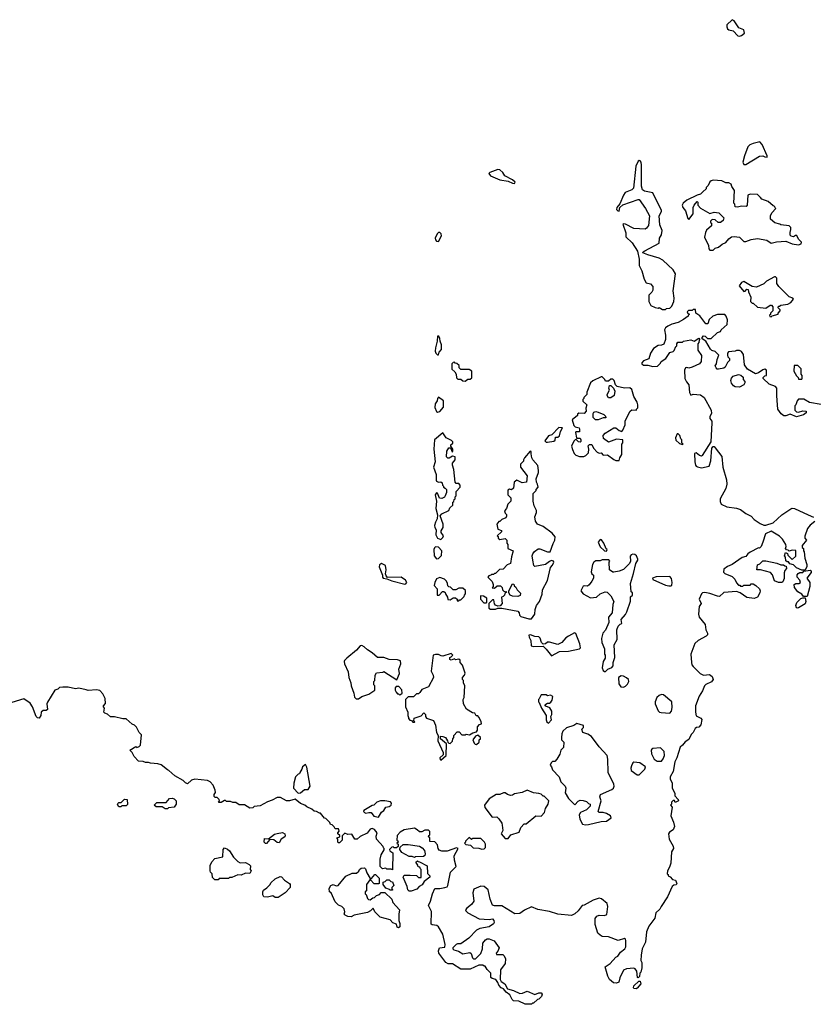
# Model space of a CAD drawing. Extents: x 2219101 to 2444320, y 201258 to 358766.
# Tile 323 of 349: x 2391076 to 2398594, y 293190 to 302512. Entities that reach past the tile are written whole.
import ezdxf

# ---------------------------------------------------------------- set-up
doc = ezdxf.new("R2010")
doc.units = 0

msp = doc.modelspace()

# ---------------------------------------------------------------- linework, layer by layer
at = {"layer": '0CON10XD'}
for points in [[(2397895, 302357.5), (2397915, 302364.4), (2397942, 302385), (2397936, 302415), (2397890, 302435), (2397845, 302502.5), (2397825, 302512.5), (2397774.2, 302465), (2397774.2, 302445), (2397782.5, 302425), (2397795, 302416), (2397835.8, 302405.8), (2397879.7, 302359.7), (2397895, 302357.5)], [(2397935, 301140), (2397955, 301142.5), (2398085, 301220), (2398115, 301222.5), (2398135, 301212.5), (2398158.3, 301211.7), (2398157.5, 301225), (2398110.3, 301330.3), (2398087.5, 301355), (2398025, 301338.8), (2397993.9, 301326.1), (2397975, 301310), (2397942.5, 301225), (2397927.5, 301165), (2397935, 301140)], [(2397195, 299770), (2397203, 299777), (2397235, 299780), (2397255, 299800), (2397272.5, 299845), (2397276.7, 299875), (2397266, 299946), (2397288.8, 300105), (2397266.2, 300145), (2397170, 300235), (2397134.3, 300254.3), (2397025, 300285.8), (2396980, 300305), (2396982.5, 300315), (2396997.5, 300325), (2397134.2, 300395.8), (2397136.9, 300445), (2397154.6, 300475.4), (2397160.9, 300515), (2397139.4, 300569.4), (2397134.6, 300655), (2397156.9, 300695), (2397157.4, 300707.4), (2397075, 300872.5), (2396995, 300890), (2396975, 300900), (2396968, 300935), (2396968, 301135), (2396963.9, 301163.9), (2396952.5, 301175), (2396945, 301178), (2396935, 301172.5), (2396913.3, 301125), (2396891.7, 300918.3), (2396875, 300900), (2396813.3, 300876.7), (2396795, 300850), (2396761.2, 300768.8), (2396732.5, 300735), (2396730, 300715), (2396741.7, 300701.7), (2396755, 300700), (2396760, 300735), (2396789.3, 300760.7), (2396935, 300810), (2396945, 300808.8), (2397004.3, 300725), (2397043.3, 300655), (2397033.5, 300565), (2397015, 300537.5), (2397001.3, 300528.7), (2396894.4, 300534.4), (2396815, 300577.5), (2396795, 300580), (2396790, 300575), (2396817.5, 300495), (2396817.5, 300455), (2396878.8, 300398.8), (2396929.6, 300319.5), (2396945.8, 300245.8), (2396943.8, 300185), (2396970, 300135), (2396991.2, 300055), (2397012.3, 300022.3), (2397050.7, 300010.7), (2397073.3, 299985), (2397075, 299952.5), (2397065, 299933.3), (2397037.5, 299905), (2397037.5, 299845), (2397055, 299807.5), (2397095, 299786.7), (2397125, 299782.5), (2397135, 299787.5), (2397165, 299770), (2397195, 299770)], [(2395765, 300962.5), (2395770, 300975), (2395745.7, 300995.7), (2395672.5, 301035), (2395652.5, 301065), (2395625, 301090), (2395605, 301093.3), (2395530, 301065), (2395520, 301055), (2395537.5, 301035), (2395625, 300996), (2395702.3, 300982.3), (2395745, 300963.3), (2395765, 300962.5)], [(2397645, 300330), (2397665, 300350), (2397695, 300360), (2397731.7, 300388.3), (2397765, 300402.5), (2397793.6, 300436.4), (2397820, 300455), (2397845, 300460), (2397895, 300452.5), (2397935, 300412.5), (2397955, 300411.2), (2398005, 300432), (2398065, 300441.2), (2398153.9, 300423.9), (2398195, 300397.5), (2398245, 300408.8), (2398333.6, 300416.4), (2398395, 300391.2), (2398455, 300381.2), (2398479.3, 300390.7), (2398482.5, 300405), (2398452.5, 300435), (2398438.3, 300468.3), (2398425, 300470), (2398405, 300457.5), (2398385, 300463.3), (2398373.9, 300473.9), (2398373.6, 300496.4), (2398382.5, 300525), (2398380, 300545), (2398365, 300560), (2398285, 300570), (2398277, 300577), (2398228.3, 300588.3), (2398190, 300625), (2398190, 300655), (2398200, 300685), (2398240, 300725), (2398231.7, 300731.7), (2398230, 300745), (2398215, 300750), (2398165, 300792.5), (2398105, 300812.5), (2398095, 300830), (2398065, 300857.5), (2397995, 300860), (2397975, 300850), (2397967.5, 300755), (2397957, 300743), (2397915, 300746.7), (2397875, 300737.5), (2397855, 300740), (2397850, 300765), (2397840, 300775), (2397847.5, 300895), (2397823, 300933), (2397816.4, 300956.4), (2397795, 300967.5), (2397765, 300967.5), (2397726.4, 300986.4), (2397645, 300992.5), (2397625, 300987.5), (2397613.6, 300976.4), (2397598.3, 300941.7), (2397580, 300925), (2397578.3, 300911.7), (2397548.3, 300881.7), (2397525, 300860), (2397495, 300850), (2397396.4, 300803.6), (2397362.5, 300775), (2397353, 300757), (2397356.7, 300735), (2397384.2, 300704.2), (2397405, 300630), (2397415, 300620), (2397457.5, 300675), (2397456.7, 300735), (2397465, 300757.5), (2397495, 300790), (2397500, 300785), (2397500, 300755), (2397525, 300727.5), (2397615, 300677.5), (2397655, 300690), (2397700, 300685), (2397747.5, 300635), (2397739.3, 300610.7), (2397715, 300592.5), (2397693, 300593), (2397665, 300617.5), (2397635, 300620), (2397620, 300605), (2397621.7, 300591.7), (2397630, 300585), (2397628.3, 300561.7), (2397581.7, 300518.3), (2397573, 300497), (2397563.6, 300453.6), (2397602.5, 300375), (2397603, 300343), (2397615, 300330), (2397645, 300330)], [(2395045, 300412.5), (2395072.5, 300465), (2395070, 300485), (2395055, 300497.5), (2395045, 300497.5), (2395032.5, 300485), (2395011.2, 300445), (2395015, 300427.5), (2395025, 300416.7), (2395045, 300412.5)], [(2398195, 299700), (2398205, 299710), (2398260, 299725), (2398260, 299735), (2398280, 299755), (2398280, 299765), (2398260, 299785), (2398265, 299800), (2398275, 299800), (2398285, 299810), (2398351.7, 299818.3), (2398380, 299835), (2398407.5, 299865), (2398400, 299875), (2398365, 299887.5), (2398267.5, 299985), (2398250, 300015), (2398250, 300065), (2398237, 300077), (2398225, 300076.7), (2398152, 300038), (2398125, 300010), (2398055, 299980), (2398015, 299986.7), (2397935, 300032.5), (2397912.5, 300025), (2397893, 299993), (2397935, 299940), (2397948.3, 299941.7), (2397965, 299960), (2397978.3, 299958.3), (2397980, 299935), (2398002.5, 299885), (2398000, 299845), (2398015, 299830), (2398025, 299830), (2398065, 299790), (2398145, 299780), (2398185, 299810), (2398198.3, 299808.3), (2398210, 299795), (2398210, 299755), (2398190, 299735), (2398188.3, 299721.7), (2398180, 299715), (2398181.7, 299701.7), (2398195, 299700)], [(2398669.3, 298869.3), (2398558.3, 298888.3), (2398505, 298920), (2398455, 298920), (2398440, 298905), (2398430, 298865), (2398420, 298855), (2398420, 298815), (2398435, 298800), (2398455, 298797.5), (2398495, 298810), (2398525, 298807.5), (2398525, 298790), (2398499.6, 298770.5), (2398435, 298752.5), (2398375, 298777.5), (2398335, 298762.5), (2398315, 298762.5), (2398290.4, 298780.5), (2398256.7, 298825), (2398253, 298907), (2398247.5, 298955), (2398250, 299025), (2398235, 299040), (2398175, 299062.5), (2398120, 299115), (2398120, 299125), (2398135, 299140), (2398150, 299145), (2398150, 299195), (2398135, 299202.5), (2398115, 299197.5), (2398075, 299167.5), (2398045, 299160), (2397970, 299205), (2397942.5, 299245), (2397931.7, 299341.7), (2397915, 299370), (2397895, 299380), (2397865, 299380), (2397855, 299372.5), (2397791.7, 299368.3), (2397780, 299355), (2397780, 299335), (2397785, 299320), (2397800, 299305), (2397800, 299285), (2397781.7, 299268.3), (2397758, 299222), (2397745, 299213.3), (2397695, 299203.3), (2397683.9, 299203.9), (2397672.5, 299215), (2397663.3, 299235), (2397677.5, 299255), (2397683.6, 299296.4), (2397700, 299335), (2397665, 299370), (2397631.7, 299381.7), (2397621.7, 299391.7), (2397575, 299470), (2397541.7, 299491.7), (2397540, 299505), (2397555, 299520), (2397570, 299515), (2397593, 299493), (2397627, 299493), (2397685, 299550), (2397715, 299560), (2397720, 299575), (2397777.5, 299625), (2397781.7, 299671.7), (2397770, 299705), (2397755, 299720), (2397685, 299720), (2397643, 299707), (2397607.5, 299675), (2397596.4, 299633.6), (2397575, 299632.5), (2397519.3, 299709.3), (2397480, 299735), (2397478.3, 299768.3), (2397455, 299770), (2397445, 299760), (2397411.7, 299758.3), (2397400, 299745), (2397405, 299730), (2397420, 299725), (2397411.7, 299718.3), (2397410, 299705), (2397365, 299672.5), (2397315, 299646.7), (2397255, 299630), (2397215, 299610), (2397194.1, 299595.9), (2397183.3, 299575), (2397192.5, 299525), (2397192.5, 299485), (2397178.3, 299441.7), (2397155, 299430), (2397123, 299427), (2397080.7, 299399.3), (2397052.5, 299355), (2397035, 299300), (2396985, 299282.5), (2396970, 299265), (2396970, 299255), (2396985, 299242.5), (2397025, 299242.5), (2397075, 299230), (2397117, 299233), (2397145, 299260), (2397153.6, 299276.4), (2397197.5, 299305), (2397235, 299360), (2397265, 299370), (2397275, 299380), (2397291.7, 299418.3), (2397300, 299425), (2397300, 299445), (2397311.7, 299458.3), (2397355, 299460), (2397365, 299470), (2397435, 299480), (2397465, 299470), (2397508.3, 299498.3), (2397520, 299485), (2397511.7, 299478.3), (2397510, 299455), (2397500, 299445), (2397500, 299385), (2397534.1, 299334.1), (2397532.5, 299275), (2397516.4, 299253.6), (2397445, 299222.5), (2397415, 299214), (2397395, 299220), (2397383.6, 299216.4), (2397373.3, 299195), (2397376.4, 299116.4), (2397392.7, 299082.7), (2397416.2, 299055), (2397421.9, 298981.9), (2397435, 298957.5), (2397455, 298966.7), (2397525, 298960), (2397560, 298935), (2397626.7, 298815), (2397630, 298785), (2397612.5, 298755), (2397612.5, 298745), (2397613.3, 298735), (2397631.7, 298711.7), (2397633.8, 298695), (2397623.3, 298515), (2397542.5, 298385), (2397535, 298380), (2397516.4, 298386.4), (2397485, 298412.5), (2397470, 298405), (2397473.3, 298325), (2397477.5, 298295), (2397484.1, 298284.1), (2397497.7, 298277.7), (2397535, 298268), (2397607.5, 298285), (2397622.5, 298335), (2397633.6, 298456.4), (2397645, 298470), (2397655, 298470), (2397665, 298460), (2397726.1, 298376.1), (2397738, 298275), (2397772, 298155), (2397774, 298115), (2397766.2, 298075), (2397713.3, 297975), (2397711.7, 297951.7), (2397722.5, 297925), (2397775, 297900), (2397866.4, 297886.4), (2397903.6, 297873.6), (2397955, 297837.5), (2398005, 297813.3), (2398035, 297780), (2398091.2, 297741.2), (2398125, 297727.5), (2398145, 297727.5), (2398215, 297750), (2398297.5, 297825), (2398381.7, 297881.7), (2398395, 297886.7), (2398415, 297883.3), (2398545.9, 297825.9), (2398595, 297801.2)], [(2395045, 299340), (2395050, 299365), (2395071.7, 299388.3), (2395072.5, 299435), (2395058.3, 299468.3), (2395057.5, 299495), (2395046.4, 299516.4), (2395035, 299517.5), (2395031.7, 299468.3), (2395013.9, 299406.1), (2395013.3, 299375), (2395017.5, 299355), (2395035, 299340), (2395045, 299340)], [(2395295, 299090), (2395321.7, 299108.3), (2395345, 299110), (2395358.3, 299121.7), (2395360, 299185), (2395335, 299200), (2395255, 299200), (2395240, 299215), (2395238.3, 299238.3), (2395218.3, 299258.3), (2395201.7, 299261.7), (2395195, 299270), (2395181.7, 299268.3), (2395170, 299255), (2395170, 299205), (2395198.3, 299178.3), (2395210, 299155), (2395213, 299123), (2395228.3, 299108.3), (2395255, 299107.5), (2395275, 299092.5), (2395295, 299090)], [(2398485, 299110), (2398490, 299115), (2398490, 299145), (2398480, 299155), (2398478.3, 299208.3), (2398447, 299237), (2398411.7, 299238.3), (2398410, 299185), (2398435, 299140), (2398450, 299125), (2398455, 299110), (2398485, 299110)], [(2396755, 298340), (2396760, 298365), (2396780, 298395), (2396780, 298495), (2396790, 298505), (2396790, 298535), (2396728.3, 298541.7), (2396655, 298512.5), (2396607, 298547), (2396603.3, 298575), (2396621.2, 298598.8), (2396705, 298647.5), (2396725, 298646.7), (2396755, 298622.5), (2396780, 298615), (2396790, 298625), (2396812.5, 298675), (2396812.5, 298715), (2396860, 298805), (2396875, 298817.5), (2396920, 298815), (2396920, 298825), (2396931.7, 298838.3), (2396932.5, 298865), (2396925, 298890), (2396894.1, 298944.1), (2396875, 299010), (2396855, 299027.5), (2396805, 299022.5), (2396735, 299040), (2396720, 299055), (2396707.5, 299095), (2396695, 299110), (2396675, 299110), (2396655, 299090), (2396625, 299090), (2396620, 299105), (2396595, 299130), (2396585, 299130), (2396506.4, 299093.6), (2396482.5, 299075), (2396450, 298985), (2396450, 298965), (2396420, 298935), (2396420, 298925), (2396410, 298915), (2396411.7, 298901.7), (2396450, 298865), (2396440, 298835), (2396442.5, 298805), (2396425, 298782.5), (2396371.7, 298788.3), (2396361.7, 298778.3), (2396360, 298765), (2396310, 298725), (2396325, 298670), (2396338.3, 298658.3), (2396375, 298647.5), (2396380, 298635), (2396378.3, 298611.7), (2396345, 298610), (2396340, 298605), (2396350, 298555), (2396355, 298550), (2396385, 298550), (2396392.5, 298535), (2396391.7, 298518.3), (2396385, 298512.5), (2396370, 298515), (2396345, 298540), (2396327, 298523), (2396302.5, 298475), (2396313, 298443), (2396330, 298405), (2396345, 298390), (2396378.3, 298378.3), (2396421.7, 298378.3), (2396440, 298385), (2396465, 298410), (2396467.5, 298445), (2396461.7, 298478.3), (2396475, 298490), (2396495, 298490), (2396512.5, 298455), (2396546.4, 298416.4), (2396565, 298407.5), (2396585, 298410), (2396605, 298390), (2396645, 298392.5), (2396705, 298347.5), (2396725, 298340), (2396755, 298340)], [(2397895, 299033.8), (2397855, 299036.2), (2397837.3, 299047.3), (2397820.3, 299070.3), (2397814, 299096), (2397820.4, 299119.5), (2397835, 299137.5), (2397885, 299152.5), (2397908.3, 299148.3), (2397928.3, 299128.3), (2397930, 299105), (2397947, 299087), (2397947, 299073), (2397936.1, 299053.9), (2397895, 299033.8)], [(2396675, 298932.5), (2396655, 298932.5), (2396640, 298955), (2396640, 298965), (2396662.5, 299005), (2396657.5, 299025), (2396665, 299050), (2396675, 299050), (2396700, 299025), (2396712.5, 298995), (2396707.5, 298955), (2396675, 298932.5)], [(2395035, 298796.7), (2395055, 298803.3), (2395090, 298845), (2395090, 298905), (2395045, 298940), (2395033.3, 298926.7), (2395030, 298905), (2395012.9, 298875), (2395010.3, 298840.3), (2395025, 298803.3), (2395035, 298796.7)], [(2396555, 298723.8), (2396530, 298725), (2396510, 298745), (2396507.5, 298785), (2396515, 298797.5), (2396535, 298802.5), (2396555, 298796.7), (2396610, 298775), (2396625, 298760), (2396628.3, 298741.7), (2396605, 298742.5), (2396555, 298723.8)], [(2395065, 297590), (2395085, 297610), (2395090, 297625), (2395068.3, 297658.3), (2395068.3, 297671.7), (2395087.5, 297705), (2395086.7, 297735), (2395060, 297815), (2395075, 297832.5), (2395140, 297865), (2395150.7, 297889.3), (2395180, 297915), (2395180, 297945), (2395188.3, 297951.7), (2395191.7, 297968.3), (2395200, 297975), (2395200, 297995), (2395210, 298005), (2395210, 298045), (2395250, 298085), (2395250, 298105), (2395235, 298120), (2395211.7, 298121.7), (2395200, 298135), (2395190, 298255), (2395177.5, 298295), (2395177.5, 298315), (2395200, 298345), (2395200, 298375), (2395175, 298380), (2395145, 298360), (2395131.7, 298361.7), (2395120, 298375), (2395123, 298427), (2395141.7, 298458.3), (2395158.3, 298458.3), (2395171.7, 298421.7), (2395180, 298425), (2395180, 298445), (2395160, 298475), (2395161.7, 298488.3), (2395178.3, 298501.7), (2395180, 298515), (2395168.3, 298528.3), (2395115, 298552.5), (2395085, 298600), (2395006, 298534), (2395000.8, 298445), (2395013.3, 298325), (2394996.2, 298275), (2395020.6, 298205), (2395021.7, 298151.7), (2395025, 298142.5), (2395045, 298132.5), (2395065, 298137.5), (2395078.3, 298128.3), (2395080, 298105), (2395090, 298095), (2395090, 298085), (2395108.3, 298078.3), (2395120, 298065), (2395120, 298035), (2395107, 298003), (2395099.3, 297990.7), (2395075, 297977.5), (2395053.6, 297983.6), (2395035, 298030), (2395025, 298032.5), (2395012.5, 298015), (2395023.9, 297953.9), (2395018, 297885), (2395033.3, 297825), (2395032.5, 297785), (2395016.4, 297753.6), (2395006.7, 297725), (2395010, 297705), (2395023, 297683), (2395017.5, 297635), (2395035, 297602.5), (2395065, 297590)], [(2396063, 298513), (2396075, 298513.3), (2396135, 298522.5), (2396148.3, 298531.7), (2396151.7, 298558.3), (2396175, 298560), (2396188.3, 298571.7), (2396200, 298615), (2396218.3, 298648.3), (2396185, 298650), (2396118.3, 298581.7), (2396085, 298572.5), (2396050, 298525), (2396063, 298513)], [(2397355, 298490), (2397360, 298495), (2397350, 298505), (2397350, 298535), (2397340, 298545), (2397330, 298575), (2397315, 298590), (2397305, 298590), (2397290, 298555), (2397291.7, 298531.7), (2397325, 298500), (2397355, 298490)], [(2395898.3, 296838.3), (2395925, 296840), (2395957.5, 296885), (2395960.7, 296929.3), (2395973.3, 296965), (2396000, 297005), (2396026.4, 297073.6), (2396028.8, 297115), (2396076.2, 297203.8), (2396103.3, 297325), (2396125, 297347.5), (2396137.5, 297375), (2396132.5, 297385), (2396115, 297391.2), (2396095, 297383.8), (2396055.8, 297354.2), (2395955, 297336.7), (2395946.1, 297346.1), (2395936, 297395), (2395932, 297435), (2395936.2, 297455), (2395951.7, 297478.3), (2395988.8, 297501.2), (2396005, 297501.2), (2396075, 297473.8), (2396100, 297475), (2396128.3, 297551.7), (2396147, 297583), (2396147.5, 297615), (2396121.7, 297651.7), (2396035, 297713.3), (2395982.5, 297735), (2395963.3, 297765), (2395957.5, 297805), (2395972.5, 297845), (2395972.5, 297865), (2395948.3, 297908.3), (2395940, 297955), (2395940, 298025), (2395970, 298055), (2395970, 298065), (2395987.5, 298085), (2395982.5, 298115), (2395971.2, 298135), (2395968.8, 298165), (2395990, 298225), (2395991.2, 298245), (2395985, 298290), (2395937.5, 298345), (2395927.5, 298365), (2395921.7, 298401.7), (2395920, 298425), (2395911.7, 298428.3), (2395857.5, 298365), (2395847.5, 298345), (2395848.3, 298331.7), (2395820, 298305), (2395820, 298275), (2395882.5, 298195), (2395877, 298133), (2395837, 298127), (2395785, 298152.5), (2395760, 298135), (2395752.5, 298077.5), (2395735, 298060), (2395715, 298067.5), (2395701.7, 298058.3), (2395700, 298015), (2395730, 297985), (2395730, 297955), (2395700, 297925), (2395687, 297883), (2395668.3, 297861.7), (2395675, 297840), (2395687, 297827), (2395687, 297813), (2395680, 297795), (2395645, 297780), (2395625, 297760), (2395615, 297760), (2395597.5, 297735), (2395605, 297690), (2395640, 297675), (2395640, 297665), (2395600, 297625), (2395608.3, 297618.3), (2395610, 297605), (2395625, 297590), (2395675, 297600), (2395690, 297585), (2395690, 297555), (2395700, 297545), (2395700, 297505), (2395750, 297485), (2395734.1, 297425.9), (2395726.4, 297363.6), (2395695, 297350), (2395655, 297310), (2395623, 297307), (2395585, 297270), (2395575, 297270), (2395565, 297260), (2395545, 297260), (2395538.3, 297251.7), (2395521.7, 297248.3), (2395510, 297235), (2395551.7, 297191.7), (2395560, 297165), (2395560, 297145), (2395551.7, 297131.7), (2395575, 297130), (2395598.3, 297151.7), (2395631.7, 297151.7), (2395647, 297137), (2395650, 297115), (2395661.7, 297101.7), (2395690, 297095), (2395671.7, 297078.3), (2395670, 297065), (2395655, 297050), (2395640, 297045), (2395647.5, 296985), (2395628.3, 296961.7), (2395605, 296960), (2395585, 296970), (2395573, 296983), (2395568.3, 297018.3), (2395555, 297020), (2395520, 296985), (2395521.7, 296941.7), (2395535, 296930), (2395585, 296930), (2395605, 296940), (2395645, 296940), (2395795, 296912.5), (2395807, 296897), (2395810, 296875), (2395823.3, 296863.3), (2395898.3, 296838.3)], [(2398607.3, 297762.7), (2398565, 297725.7), (2398540.6, 297695), (2398513.8, 297623.8), (2398513, 297603), (2398530, 297585), (2398490, 297535), (2398490, 297515), (2398500, 297505), (2398500, 297485), (2398507.5, 297475), (2398513.8, 297415), (2398533.3, 297355), (2398532.5, 297335), (2398518.3, 297301.7), (2398485, 297300), (2398435, 297322.5), (2398405, 297350), (2398371.7, 297361.7), (2398358.3, 297378.3), (2398345, 297380), (2398335, 297390), (2398330, 297425), (2398322.5, 297435), (2398331.7, 297468.3), (2398348.3, 297458.3), (2398351.7, 297441.7), (2398395, 297400), (2398427, 297433), (2398428.3, 297488.3), (2398395, 297490), (2398365, 297480), (2398355, 297490), (2398341.7, 297491.7), (2398330, 297505), (2398337.5, 297525), (2398332.5, 297545), (2398302.5, 297595), (2398275, 297622.5), (2398195, 297670), (2398140, 297645), (2398117.5, 297565), (2398100, 297525), (2398085, 297510), (2398075, 297512.5), (2397995, 297472.5), (2397973.6, 297456.4), (2397955, 297430), (2397919.3, 297420.7), (2397826.1, 297353.9), (2397780, 297335), (2397745, 297310), (2397743, 297283), (2397755, 297270), (2397825, 297240), (2397850, 297215), (2397865, 297180), (2397885, 297160), (2397898.3, 297158.3), (2397905, 297150), (2397925, 297150), (2397935, 297160), (2397995, 297160), (2398005, 297170), (2398025, 297170), (2398050, 297155), (2398083, 297123), (2398090, 297105), (2398086.2, 297085), (2398063.9, 297046.1), (2398035, 297033.8), (2397965, 297042.5), (2397900, 297085), (2397865, 297097.5), (2397745, 297087.5), (2397705, 297052.5), (2397685, 297053.3), (2397615, 297080), (2397565, 297090), (2397543.8, 297086.2), (2397533.8, 297076.2), (2397514, 297025), (2397532.5, 296985), (2397513.8, 296955), (2397506.4, 296883.6), (2397514.3, 296854.3), (2397570, 296785), (2397577.5, 296735), (2397592.5, 296705), (2397591.7, 296688.3), (2397580, 296675), (2397502.5, 296635), (2397471.2, 296605), (2397433.3, 296505), (2397440, 296425), (2397443.3, 296405), (2397457, 296387), (2397523.6, 296323.6), (2397555, 296307.5), (2397611.7, 296311.7), (2397635, 296292.5), (2397646.2, 296265), (2397628.3, 296241.7), (2397575, 296217.5), (2397563.6, 296206.4), (2397543.3, 296156.7), (2397513.3, 296106.7)], [(2396635, 297480), (2396640, 297495), (2396631.7, 297501.7), (2396610, 297555), (2396586.4, 297586.4), (2396575, 297590), (2396557.5, 297565), (2396575, 297520), (2396615, 297482.5), (2396635, 297480)], [(2395025, 297406.7), (2395045, 297410), (2395071.7, 297438.3), (2395076.7, 297485), (2395045, 297517.5), (2395015, 297520), (2395005, 297512.5), (2395000, 297495), (2395004, 297435), (2395025, 297406.7)], [(2396625, 296340), (2396647.5, 296362.5), (2396685, 296377.5), (2396697.5, 296395), (2396696.7, 296425), (2396713.3, 296475), (2396707, 296593), (2396736.7, 296645), (2396733.6, 296736.4), (2396745, 296770), (2396765, 296790), (2396780, 296795), (2396772.5, 296835), (2396815, 296880), (2396827.5, 296905), (2396861.7, 297008.3), (2396863, 297047), (2396880, 297065), (2396880, 297085), (2396870, 297095), (2396861.2, 297175), (2396892.3, 297267.7), (2396913.3, 297365), (2396932.5, 297395), (2396932.5, 297405), (2396920, 297435), (2396905, 297450), (2396885, 297452.5), (2396870, 297445), (2396858.3, 297431.7), (2396862.5, 297385), (2396852.5, 297365), (2396795, 297307.5), (2396755, 297290), (2396703, 297283), (2396695, 297282.5), (2396663, 297303), (2396660, 297375), (2396667.5, 297385), (2396658.3, 297398.3), (2396595, 297397.5), (2396575, 297390), (2396535, 297387.5), (2396515, 297377.5), (2396503.3, 297355), (2396490, 297285), (2396497.5, 297265), (2396511.7, 297251.7), (2396512.5, 297225), (2396497.5, 297195), (2396469.3, 297160.7), (2396455, 297150), (2396425, 297152.5), (2396415, 297147.5), (2396392.5, 297105), (2396412.5, 297075), (2396485, 297040), (2396540, 297045), (2396575, 297076.7), (2396623.3, 297096.7), (2396640.7, 297090.7), (2396677.1, 297057.1), (2396703.3, 297005), (2396693.9, 296976.1), (2396687.5, 296895), (2396652.5, 296855), (2396657.5, 296805), (2396625, 296732.5), (2396600, 296705), (2396587.5, 296655), (2396590, 296615), (2396617.5, 296555), (2396617.5, 296505), (2396622.5, 296495), (2396621.7, 296468.3), (2396602.5, 296435), (2396592.5, 296375), (2396605, 296350), (2396615, 296340), (2396625, 296340)], [(2398295, 297182.5), (2398265, 297182.5), (2398225, 297200), (2398207, 297257), (2398188.8, 297278.8), (2398095, 297303.3), (2398060, 297305), (2398065, 297350), (2398088.3, 297361.7), (2398115, 297390), (2398145, 297390), (2398247, 297367), (2398285, 297350), (2398311.7, 297351.7), (2398325, 297340), (2398338.3, 297338.3), (2398340, 297315), (2398323.9, 297296.1), (2398317.5, 297275), (2398317, 297223), (2398305, 297190), (2398295, 297182.5)], [(2394725, 297167.5), (2394735, 297172.5), (2394742.5, 297185), (2394732.5, 297205), (2394690, 297235), (2394561.7, 297231.7), (2394547.5, 297247.5), (2394542.5, 297265), (2394546.7, 297305), (2394542.5, 297345), (2394505, 297362.5), (2394485, 297350), (2394483, 297333), (2394511.7, 297251.7), (2394513, 297233), (2394520, 297225), (2394555, 297220), (2394600.7, 297200.7), (2394725, 297167.5)], [(2398535, 297050), (2398501.7, 297051.7), (2398485, 297072.5), (2398447.5, 297095), (2398416.7, 297136.7), (2398412.5, 297165), (2398427, 297173), (2398456.4, 297173.6), (2398472.5, 297185), (2398467.5, 297205), (2398440, 297235), (2398440, 297255), (2398451.7, 297268.3), (2398465, 297280), (2398495, 297280), (2398505, 297290), (2398565, 297300), (2398573.3, 297293.3), (2398575, 297280), (2398533.3, 297225), (2398560, 297185), (2398562.5, 297145), (2398535, 297050)], [(2395235, 297010), (2395241.7, 297018.3), (2395255, 297020), (2395288.3, 297051.7), (2395290, 297065), (2395300, 297075), (2395298.3, 297108.3), (2395275, 297130), (2395235, 297130), (2395207, 297113), (2395183, 297113), (2395158.3, 297138.3), (2395141.7, 297141.7), (2395131.7, 297151.7), (2395130, 297175), (2395120, 297195), (2395100, 297215), (2395055, 297230), (2395025, 297220), (2395008, 297185), (2395004, 297155), (2395032.5, 297125), (2395032.5, 297065), (2395050, 297065), (2395081.7, 297098.3), (2395095, 297100), (2395108.3, 297088.3), (2395110, 297075), (2395130, 297045), (2395131.7, 297021.7), (2395155, 297020), (2395183, 297037), (2395205, 297040), (2395220, 297025), (2395221.7, 297011.7), (2395235, 297010)], [(2397225, 297151.2), (2397245, 297153.3), (2397255, 297160), (2397257.5, 297185), (2397250.9, 297220.9), (2397235, 297240), (2397105, 297236.7), (2397070, 297225), (2397073, 297213), (2397195, 297158.8), (2397225, 297151.2)], [(2395795, 297052.5), (2395743.6, 297053.6), (2395723.6, 297063.6), (2395710, 297085), (2395710, 297105), (2395745, 297170), (2395758.3, 297168.3), (2395761.7, 297151.7), (2395775, 297140), (2395787.5, 297115), (2395821.7, 297081.7), (2395818.3, 297061.7), (2395795, 297052.5)], [(2395495, 296990), (2395500, 296995), (2395500, 297035), (2395470, 297055), (2395441.7, 297058.3), (2395440, 297025), (2395471.7, 296991.7), (2395495, 296990)], [(2398445, 296940), (2398433.8, 296945), (2398430, 296965), (2398438.8, 296995), (2398476.4, 297033.6), (2398495, 297040), (2398518.3, 297038.3), (2398523.3, 297005), (2398518.3, 296981.7), (2398455, 296943.3), (2398445, 296940)], [(2396115, 296490), (2396188.3, 296531.7), (2396275, 296532.5), (2396380, 296555), (2396387.5, 296565), (2396383, 296603), (2396345, 296700), (2396333, 296707), (2396273.9, 296676.1), (2396250.7, 296659.3), (2396213, 296617), (2396175, 296597.5), (2396095, 296620), (2396075, 296620), (2396057, 296603), (2396035, 296600), (2396020, 296615), (2396007, 296657), (2395995, 296670), (2395955, 296672.5), (2395915, 296687.5), (2395900, 296685), (2395902.5, 296665), (2395917.5, 296635), (2395920, 296585), (2395945, 296577.5), (2396035, 296580), (2396064, 296554), (2396115, 296490)], [(2394285, 296082.5), (2394316.4, 296103.6), (2394385, 296126.7), (2394440, 296165), (2394440, 296205), (2394430, 296215), (2394430, 296245), (2394440, 296255), (2394443.6, 296306.4), (2394455, 296327.5), (2394516.7, 296333.3), (2394525, 296340), (2394648.3, 296261.7), (2394673, 296323), (2394666.4, 296363.6), (2394686.7, 296415), (2394683, 296443), (2394655, 296452.5), (2394575, 296453.3), (2394525, 296473.3), (2394465, 296472.5), (2394416.4, 296516.4), (2394370, 296545), (2394340, 296575), (2394317, 296587), (2394300, 296585), (2394267.7, 296542.3), (2394175, 296467.5), (2394153.6, 296446.4), (2394150, 296435), (2394152.5, 296415), (2394186.4, 296336.4), (2394193.3, 296285), (2394213.3, 296235), (2394216.7, 296205), (2394242.5, 296135), (2394248.3, 296098.3), (2394265, 296082.5), (2394285, 296082.5)], [(2395065, 295502.5), (2395117.5, 295545), (2395120, 295655), (2395063.6, 295703.6), (2395061.7, 295728.3), (2395085, 295726.7), (2395110, 295715), (2395130, 295685), (2395131.7, 295671.7), (2395141.7, 295661.7), (2395155, 295660), (2395177, 295683), (2395180, 295705), (2395190, 295715), (2395190, 295735), (2395221.7, 295768.3), (2395238.3, 295768.3), (2395265, 295740), (2395295, 295740), (2395305, 295747.5), (2395337, 295743), (2395368.3, 295761.7), (2395405, 295770), (2395412.5, 295785), (2395413, 295817), (2395431.7, 295838.3), (2395450, 295845), (2395447, 295867), (2395425, 295910), (2395415, 295920), (2395401.7, 295921.7), (2395387, 295947), (2395365, 295950), (2395310, 295985), (2395280, 296035), (2395277.5, 296075), (2395286.7, 296095), (2395292.5, 296205), (2395280, 296235), (2395280, 296255), (2395270, 296265), (2395270, 296285), (2395290, 296305), (2395297.5, 296325), (2395271.7, 296401.7), (2395250, 296425), (2395248.3, 296448.3), (2395235, 296457.5), (2395205, 296452.5), (2395195, 296460), (2395165, 296447.5), (2395150, 296455), (2395150, 296475), (2395165, 296480), (2395180, 296495), (2395165, 296510), (2395085, 296487.5), (2395068.3, 296488.3), (2395043, 296503), (2395016.4, 296503.6), (2394992.5, 296495), (2394973.8, 296345), (2394993.8, 296305), (2394996.2, 296285), (2394950, 296195), (2394885, 296170), (2394868.3, 296141.7), (2394855, 296130), (2394835, 296130), (2394808.3, 296101.7), (2394755, 296100), (2394730, 296075), (2394730, 296005), (2394752.5, 295955), (2394752.5, 295925), (2394760, 295905), (2394760, 295895), (2394771.7, 295881.7), (2394788.3, 295878.3), (2394801.7, 295861.7), (2394815, 295860), (2394820, 295865), (2394810, 295875), (2394811.7, 295898.3), (2394878.3, 295921.7), (2394905, 295950), (2394920, 295935), (2394920, 295915), (2394930.7, 295900.7), (2394996.1, 295876.1), (2395014, 295834), (2395024.2, 295764.2), (2395040, 295735), (2395036.7, 295685), (2395087.5, 295575), (2395087, 295553), (2395057.5, 295525), (2395058.3, 295508.3), (2395065, 295502.5)], [(2396795, 296192.5), (2396815, 296202.5), (2396835, 296222.5), (2396846.4, 296246.4), (2396842.5, 296265), (2396825, 296282.5), (2396797, 296297), (2396775, 296300), (2396750, 296285), (2396752.5, 296225), (2396770, 296195), (2396795, 296192.5)], [(2397513.3, 296106.7), (2397477.5, 296015), (2397477.5, 295955), (2397485, 295920), (2397530, 295900), (2397537, 295887), (2397527.5, 295835), (2397510, 295815), (2397488.3, 295811.7), (2397475, 295800), (2397457.5, 295765), (2397437.5, 295745), (2397415, 295697.5), (2397380, 295675), (2397356.4, 295643.6), (2397333.8, 295626.2), (2397302.5, 295525), (2397283, 295487), (2397267.5, 295395), (2397237.5, 295345), (2397237.5, 295325), (2397257.5, 295285), (2397258.3, 295238.3), (2397282.5, 295185), (2397283, 295163), (2397315, 295130), (2397317.5, 295115), (2397285, 295100), (2397278.3, 295118.3), (2397265, 295120), (2397250, 295105), (2397250, 295085), (2397240, 295075), (2397257.5, 295055), (2397243.3, 294975), (2397270, 294915), (2397280, 294875), (2397265, 294842.5), (2397230.7, 294819.3), (2397222.5, 294805), (2397227.5, 294755), (2397267, 294687), (2397270, 294665), (2397250, 294635), (2397243.3, 294525), (2397232.5, 294487.5), (2397212.5, 294455), (2397210, 294425), (2397218.3, 294418.3), (2397220, 294405), (2397238.3, 294398.3), (2397261.7, 294371.7), (2397290, 294365), (2397300, 294335), (2397295, 294322.5), (2397273, 294317), (2397257.5, 294305), (2397213.6, 294206.4), (2397153.3, 294116.7), (2397139.3, 294090.7), (2397103.9, 294056.1), (2397093.3, 294006.7), (2397035, 293930), (2397013.3, 293875), (2397003, 293777), (2396972.5, 293715), (2396962.5, 293655), (2396960, 293605), (2396970, 293585), (2396970, 293535), (2396960, 293495), (2396950, 293485), (2396947, 293453), (2396935, 293440), (2396930, 293445), (2396922.5, 293505), (2396907, 293527), (2396895, 293532.5), (2396823.6, 293526.4), (2396795, 293512.5), (2396760.4, 293439.5), (2396750.7, 293399.3), (2396730.7, 293389.3), (2396702.3, 293392.3), (2396663.3, 293425), (2396647.5, 293455), (2396622.5, 293545), (2396670, 293575), (2396722.5, 293635), (2396743, 293647), (2396767.3, 293682.7), (2396808, 293715), (2396817.5, 293735), (2396819.6, 293789.5), (2396816, 293806), (2396805, 293812.5), (2396745, 293794), (2396655, 293828.8), (2396595, 293833.3), (2396573.9, 293843.9), (2396552.5, 293865), (2396528, 293945), (2396528.8, 294001.2), (2396545, 294023.3), (2396565, 294033.3), (2396615, 294030), (2396638.8, 294041.2), (2396646.7, 294115), (2396640, 294145), (2396588.3, 294188.3), (2396565, 294193.8), (2396507.5, 294175), (2396425, 294127.5), (2396403, 294127), (2396365.8, 294074.2), (2396335, 294046.7), (2396305, 294030), (2396173.9, 294043.9), (2396095, 294070), (2395985, 294086.7), (2395925, 294112), (2395858.8, 294081.2), (2395815, 294050), (2395767, 294047), (2395645, 294123.3), (2395575, 294123.8), (2395555, 294130), (2395534, 294185), (2395513.8, 294275), (2395475, 294304.2), (2395445, 294309.4), (2395379.6, 294280.5), (2395368.8, 294245), (2395377.5, 294165), (2395356.4, 294133.6), (2395310.7, 294099.3), (2395300, 294085), (2395302.5, 294075), (2395322.5, 294055), (2395429.6, 293999.5), (2395525, 293994), (2395555, 294000), (2395568.8, 293985), (2395570, 293965), (2395565, 293953.3), (2395525, 293923.3), (2395435, 293907.5), (2395405, 293892.5), (2395332.5, 293815), (2395255, 293763.3), (2395225, 293762.5), (2395210, 293755), (2395180, 293725), (2395180, 293715), (2395190, 293705), (2395232.7, 293692.7), (2395273, 293667), (2395341.7, 293681.7), (2395352.5, 293672.5), (2395365, 293630), (2395375, 293620), (2395395, 293620), (2395445, 293670), (2395460, 293715), (2395465, 293770), (2395490.4, 293799.5), (2395505, 293810), (2395525, 293810), (2395569.6, 293789.5), (2395617.5, 293725), (2395607, 293693), (2395590, 293675), (2395591.7, 293661.7), (2395651.7, 293661.7), (2395665, 293650), (2395679.3, 293619.3), (2395676.7, 293575), (2395632.5, 293515), (2395627.5, 293425), (2395637, 293407), (2395672.5, 293385), (2395697, 293337), (2395755, 293322), (2395815, 293293.3), (2395840, 293295), (2395885, 293313.3), (2395955, 293282.5), (2395995, 293300), (2396015, 293300), (2396027, 293287), (2396020, 293265), (2395995, 293240), (2395980, 293235), (2395945, 293200), (2395935, 293200), (2395925, 293190), (2395865, 293190), (2395805, 293220), (2395755, 293222.5), (2395740, 293235), (2395733, 293253), (2395718.3, 293278.3), (2395683.6, 293303.6), (2395660, 293335), (2395637, 293347), (2395615, 293370), (2395607, 293397), (2395586.4, 293426.4), (2395553, 293433), (2395540, 293445), (2395540, 293485), (2395505, 293520), (2395485, 293550), (2395475, 293550), (2395465, 293560), (2395425, 293560), (2395345, 293523.3), (2395255, 293522.5), (2395175, 293572.5), (2395135, 293573.8), (2395112.5, 293585), (2395046.7, 293675), (2395042.5, 293695), (2395052.5, 293725), (2395105, 293732.5), (2395106.2, 293755), (2395084, 293855), (2395045, 293924), (2395026.6, 293936.6), (2394983.3, 293943.3), (2394975, 293950), (2394978.3, 294068.3), (2394947.5, 294125), (2394967.5, 294165), (2394987.5, 294235), (2395010, 294285), (2395055, 294286.2), (2395105, 294296.7), (2395125, 294303.3), (2395133.3, 294315), (2395158, 294442), (2395212.5, 294495), (2395193.8, 294555), (2395193.3, 294595), (2395230, 294665), (2395215, 294670), (2395125, 294641.2), (2395075, 294640), (2395050.7, 294650.7), (2395040, 294665), (2395035, 294700), (2395008.3, 294728.3), (2394961.7, 294731.7), (2394960, 294765), (2394950, 294775), (2394951.7, 294788.3), (2394960, 294795), (2394960, 294825), (2394948.3, 294838.3), (2394915, 294840), (2394887, 294823), (2394865, 294822.5), (2394843, 294843), (2394815, 294856.7), (2394718.3, 294841.7), (2394680.7, 294819.3), (2394653, 294787), (2394650, 294745), (2394658.3, 294738.3), (2394660, 294725), (2394650, 294715), (2394660, 294705), (2394660, 294685), (2394645, 294670), (2394625, 294670), (2394615, 294680), (2394603, 294677), (2394580, 294655), (2394581.7, 294641.7), (2394610, 294625), (2394608.3, 294461.7), (2394595, 294470), (2394555, 294470), (2394545, 294477.5), (2394513, 294473), (2394492.5, 294495), (2394492.5, 294565), (2394500, 294605), (2394528.3, 294651.7), (2394530, 294665), (2394521.7, 294671.7), (2394520, 294685), (2394457.5, 294755), (2394453, 294783), (2394463, 294813), (2394436.1, 294846.1), (2394415, 294853.3), (2394395, 294847.5), (2394369.2, 294810.8), (2394301.7, 294778.3), (2394273, 294753), (2394250, 294755), (2394221.7, 294801.7), (2394185, 294797.5), (2394155, 294810), (2394130, 294785), (2394130, 294745), (2394105, 294720), (2394095, 294720), (2394090, 294725), (2394090, 294755), (2394080, 294765), (2394110, 294775), (2394108.3, 294788.3), (2394090, 294805), (2394090, 294815), (2394101.7, 294828.3), (2394100, 294845), (2394095, 294850), (2394065, 294850), (2394055, 294870), (2394035, 294890), (2394021.7, 294891.7), (2394015, 294910), (2393975, 294950), (2393963.6, 294953.6), (2393925, 295000), (2393915, 295000), (2393887, 295017), (2393865, 295020), (2393845, 295037.5), (2393795, 295060), (2393777, 295077), (2393735, 295092.5), (2393685, 295132.5), (2393633, 295117), (2393605, 295117.5), (2393547, 295147), (2393515, 295147.5), (2393468.3, 295121.7), (2393425, 295107.5), (2393355, 295070), (2393298.3, 295061.7), (2393285, 295050), (2393255, 295047.5), (2393205, 295080), (2393155, 295080), (2393125, 295100), (2393095, 295100), (2393071.7, 295111.7), (2393035, 295110), (2393025, 295120), (2393015, 295120), (2392985, 295100), (2392965, 295100), (2392960, 295105), (2392970, 295115), (2392965, 295130), (2392947, 295147), (2392928.3, 295148.3), (2392918.3, 295158.3), (2392917.5, 295175), (2392930, 295195), (2392927, 295217), (2392910, 295265), (2392880, 295295), (2392855, 295307.5), (2392735, 295322.5), (2392705, 295313.3), (2392665, 295277.5), (2392646.4, 295286.4), (2392625, 295307.5), (2392545, 295352.5), (2392490, 295405), (2392475, 295410), (2392415, 295457.5), (2392385, 295467.5), (2392315, 295472.5), (2392295, 295480), (2392268.3, 295478.3), (2392245, 295487.5), (2392201.7, 295491.7), (2392160, 295535), (2392143, 295573), (2392120, 295595), (2392175, 295630), (2392185, 295622.5), (2392208.3, 295631.7), (2392220, 295645), (2392231.7, 295741.7), (2392207.5, 295765), (2392182.5, 295815), (2392165, 295832.5), (2392141.7, 295841.7), (2392085, 295892.5), (2392053.9, 295893.9), (2391975, 295912.5), (2391935, 295912.5), (2391907.5, 295937.5), (2391882.5, 295945), (2391872.5, 295955), (2391880, 295995), (2391870, 296005), (2391870, 296015), (2391888.3, 296038.3), (2391887.5, 296085), (2391865, 296130), (2391835, 296162.5), (2391805, 296166.7), (2391725, 296162.5), (2391705, 296167.5), (2391635, 296182.5), (2391605, 296177.5), (2391535, 296192.5), (2391485, 296192.5), (2391455, 296190), (2391437, 296173), (2391410, 296165), (2391338.3, 296051.7), (2391332.5, 296035), (2391338.3, 295981.7), (2391327, 295973), (2391298.3, 295971.7), (2391280, 295955), (2391276.4, 295923.6), (2391261.7, 295898.3), (2391245, 295902.5), (2391233.3, 295915), (2391197.7, 296007.7), (2391175, 296042.5), (2391115, 296082.5), (2391003, 296047)], [(2394675, 296120), (2394685, 296122.5), (2394700, 296135), (2394697, 296167), (2394668.3, 296198.3), (2394641.7, 296198.3), (2394633, 296187), (2394632.5, 296165), (2394642.5, 296145), (2394655, 296130), (2394665, 296130), (2394675, 296120)], [(2396085, 295852.5), (2396112.5, 295885), (2396107.5, 295915), (2396117.5, 295935), (2396117.5, 295965), (2396098.3, 295998.3), (2396061.7, 296011.7), (2396050, 296025), (2396075, 296040), (2396095, 296040), (2396108.3, 296051.7), (2396121.7, 296068.3), (2396126.7, 296105), (2396105, 296117.5), (2396075, 296110), (2396065, 296120), (2396015, 296120), (2395998.3, 296081.7), (2395990, 296075), (2395990, 296055), (2395998.3, 296048.3), (2396020, 295995), (2396062.5, 295925), (2396063, 295883), (2396070, 295865), (2396085, 295852.5)], [(2397235, 295947.5), (2397250, 295965), (2397258.3, 296001.7), (2397253.3, 296055), (2397175, 296120.8), (2397155, 296123.8), (2397132.5, 296115), (2397112.5, 296095), (2397097, 296053), (2397097.5, 296035), (2397125, 295970), (2397137.5, 295957.5), (2397153.6, 295953.6), (2397235, 295947.5)], [(2396435, 294890), (2396465, 294893.3), (2396585, 294920), (2396635, 294923.3), (2396680, 294955), (2396672.5, 294975), (2396635, 294996.7), (2396605, 295006.7), (2396567, 295007), (2396557.5, 295015), (2396586, 295115), (2396572.5, 295155), (2396577.5, 295175), (2396685, 295223.3), (2396700, 295235), (2396706.7, 295255), (2396703.3, 295275), (2396650, 295385), (2396648.3, 295511.7), (2396640, 295545), (2396565, 295627.5), (2396492.5, 295725), (2396457, 295747), (2396410, 295765), (2396400, 295795), (2396418.3, 295811.7), (2396418.3, 295828.3), (2396355, 295850), (2396325, 295830), (2396255, 295807.5), (2396222.5, 295775), (2396211.7, 295751.7), (2396207.5, 295715), (2396210, 295695), (2396231.7, 295671.7), (2396227, 295623), (2396203.3, 295595), (2396191.7, 295558.3), (2396165, 295512.5), (2396145, 295490), (2396125, 295490), (2396110, 295475), (2396102.5, 295455), (2396115, 295440), (2396125, 295410), (2396187.5, 295345), (2396203.3, 295295), (2396242.5, 295255), (2396250, 295235), (2396243, 295193), (2396275, 295140), (2396335, 295080), (2396366.7, 295113.3), (2396385, 295122.5), (2396415, 295120), (2396445, 295110), (2396465, 295090), (2396480, 295085), (2396480, 295065), (2396445, 295030), (2396390, 295005), (2396377.5, 294985), (2396383.6, 294943.6), (2396407, 294897), (2396435, 294890)], [(2395405, 295650), (2395428.3, 295671.7), (2395430, 295695), (2395440, 295705), (2395440, 295715), (2395415, 295737.5), (2395395, 295730), (2395370, 295695), (2395381.7, 295661.7), (2395391.7, 295651.7), (2395405, 295650)], [(2397155, 295493.3), (2397173.3, 295515), (2397183.8, 295545), (2397182.5, 295585), (2397145, 295617.5), (2397075, 295612.5), (2397063.6, 295606.4), (2397057.5, 295595), (2397060.7, 295560.7), (2397085, 295512.5), (2397113.6, 295493.6), (2397155, 295493.3)], [(2393715, 295190), (2393735, 295192.5), (2393775, 295222.5), (2393810, 295225), (2393827.5, 295255), (2393797.5, 295435), (2393785, 295460), (2393755, 295440), (2393750, 295415), (2393730, 295385), (2393728.3, 295371.7), (2393715, 295370), (2393690, 295345), (2393672.5, 295285), (2393670, 295235), (2393715, 295190)], [(2396945, 295362.5), (2396996.7, 295415), (2397005, 295440), (2396950, 295475), (2396895, 295483.3), (2396883.9, 295476.1), (2396871.2, 295448.8), (2396866, 295425), (2396870, 295405), (2396925, 295362.5), (2396945, 295362.5)], [(2395705, 294760), (2395730, 294795), (2395809.3, 294820.7), (2395822.5, 294865), (2395855, 294897.5), (2395875, 294900), (2395965, 294973.3), (2396015, 294972.5), (2396047.5, 295005), (2396057.5, 295045), (2396082.5, 295085), (2396087.5, 295115), (2396045, 295160), (2396035, 295160), (2396015, 295180), (2395995, 295187.5), (2395945, 295193.3), (2395885, 295216.7), (2395835, 295196.7), (2395765, 295182.5), (2395745, 295170), (2395725, 295166.7), (2395696.4, 295176.4), (2395675, 295192.5), (2395658.3, 295191.7), (2395625, 295176.7), (2395590, 295175), (2395522.5, 295135), (2395480, 295075), (2395483, 295053), (2395552.5, 294962.5), (2395595, 294963.8), (2395616.7, 294945), (2395643.8, 294905), (2395648, 294885), (2395653, 294837), (2395637.5, 294805), (2395675, 294760), (2395705, 294760)], [(2392035, 295060), (2392015, 295060), (2392003, 295083), (2392005, 295090), (2392015, 295100), (2392038.3, 295101.7), (2392068.3, 295131.7), (2392095, 295130), (2392098.3, 295081.7), (2392085, 295070), (2392045, 295070), (2392035, 295060)], [(2392475, 295040), (2392455, 295040), (2392425, 295060), (2392368.3, 295058.3), (2392350, 295075), (2392375, 295100), (2392465, 295100), (2392495, 295137.5), (2392521.7, 295141.7), (2392540, 295135), (2392560, 295115), (2392557.5, 295085), (2392540, 295055), (2392485, 295050), (2392475, 295040)], [(2394475, 294962), (2394502.3, 295007.7), (2394525, 295025.7), (2394545, 295058), (2394577.4, 295062.6), (2394596.2, 295075), (2394598, 295095), (2394587.8, 295107.8), (2394535, 295117.5), (2394493, 295117), (2394460, 295105), (2394430, 295075), (2394415, 295072.5), (2394337.5, 295025), (2394333.3, 295015), (2394343.3, 295005), (2394355, 295000), (2394385, 295007.1), (2394404.5, 295004.5), (2394432.5, 294972.5), (2394475, 294962)], [(2393415, 294712.5), (2393405, 294712.5), (2393393.3, 294725), (2393395, 294760), (2393431.7, 294758.3), (2393489.3, 294800.7), (2393515, 294808.8), (2393565, 294816.7), (2393587.5, 294805), (2393592.5, 294785), (2393586.7, 294775), (2393552.5, 294755), (2393535, 294720), (2393515, 294722.5), (2393482.5, 294747.5), (2393445, 294750), (2393415, 294712.5)], [(2394815, 294580), (2394795, 294590), (2394765, 294590), (2394697, 294627), (2394677.5, 294655), (2394681.7, 294678.3), (2394708.3, 294701.7), (2394755, 294703.3), (2394865, 294686.7), (2394890, 294670), (2394910, 294645), (2394917.5, 294615), (2394915, 294600), (2394901.7, 294588.3), (2394825, 294587.5), (2394815, 294580)], [(2395455, 294657.5), (2395475, 294662.5), (2395490, 294675), (2395490, 294705), (2395480, 294725), (2395445, 294760), (2395365, 294760), (2395355, 294750), (2395335, 294770), (2395300, 294735), (2395300, 294725), (2395290, 294715), (2395303, 294703), (2395348.3, 294698.3), (2395373, 294673), (2395425, 294667.5), (2395455, 294657.5)], [(2392955, 294370), (2392925, 294370), (2392901.7, 294391.7), (2392900, 294425), (2392885, 294440), (2392880, 294455), (2392880, 294505), (2392895, 294540), (2392925, 294570), (2393000, 294585), (2393002.5, 294655), (2393015, 294670), (2393045, 294660), (2393063, 294643), (2393101.7, 294581.7), (2393141.7, 294541.7), (2393165, 294530), (2393215, 294532.5), (2393250, 294515), (2393261.7, 294501.7), (2393260, 294465), (2393270, 294455), (2393255, 294430), (2393215, 294432.5), (2393175, 294412.5), (2393143, 294417), (2393085, 294390), (2393065, 294390), (2393055, 294380), (2392965, 294380), (2392955, 294370)], [(2394765, 294260), (2394753, 294273), (2394747.5, 294305), (2394707.5, 294395), (2394718.3, 294411.7), (2394775, 294412.5), (2394835, 294410), (2394855, 294390), (2394878.3, 294391.7), (2394880, 294465), (2394871.7, 294471.7), (2394868.3, 294488.3), (2394851.7, 294491.7), (2394848.3, 294508.3), (2394830, 294535), (2394845, 294550), (2394851.7, 294541.7), (2394865, 294540), (2394935, 294500), (2394938.3, 294428.3), (2394960, 294405), (2394960, 294395), (2394907, 294353), (2394889.3, 294320.7), (2394860, 294305), (2394838.3, 294281.7), (2394785, 294262.5), (2394765, 294260)], [(2394665, 293912.5), (2394651.7, 293921.7), (2394645, 293950), (2394611.7, 293961.7), (2394585, 293990), (2394490, 294015), (2394440, 294065), (2394425, 294100), (2394400, 294075), (2394371.7, 294058.3), (2394245, 294032.5), (2394215, 294017.5), (2394185, 294020), (2394160, 294035), (2394150, 294045), (2394157.5, 294065), (2394150, 294095), (2394127, 294117), (2394095, 294130), (2394065, 294160), (2394027, 294247), (2394010, 294255), (2394007.5, 294285), (2394022.5, 294315), (2394045, 294323.3), (2394075, 294313.3), (2394093.6, 294316.4), (2394165, 294403.3), (2394225, 294431.2), (2394267, 294433), (2394289.3, 294450.7), (2394293.9, 294466.1), (2394310.7, 294479.3), (2394341.7, 294481.7), (2394353, 294473), (2394364, 294434), (2394395, 294380), (2394408.3, 294381.7), (2394441.7, 294418.3), (2394448.3, 294418.3), (2394480, 294385), (2394480, 294335), (2394475, 294330), (2394435, 294330), (2394398.3, 294368.3), (2394391.7, 294368.3), (2394360, 294325), (2394360, 294265), (2394350, 294255), (2394350, 294235), (2394358.3, 294228.3), (2394371.7, 294191.7), (2394381.7, 294181.7), (2394395, 294180), (2394421.7, 294198.3), (2394438.3, 294201.7), (2394455, 294220), (2394485, 294230), (2394501.7, 294248.3), (2394535, 294250), (2394600, 294185), (2394610, 294155), (2394673, 294083), (2394666.7, 294045), (2394667.5, 293985), (2394676.7, 293955), (2394676.7, 293925), (2394665, 293912.5)], [(2393525, 294202.5), (2393495, 294202.5), (2393475, 294217.5), (2393423, 294203), (2393388.3, 294208.3), (2393380, 294225), (2393380, 294255), (2393385, 294270), (2393418.3, 294291.7), (2393450, 294325), (2393455, 294340), (2393495, 294377.5), (2393545, 294400), (2393555, 294397.5), (2393585, 294366.7), (2393633, 294333), (2393640, 294325), (2393640, 294295), (2393590, 294245), (2393525, 294202.5)], [(2394605, 294270), (2394585, 294270), (2394578.3, 294278.3), (2394545, 294290), (2394520, 294325), (2394520, 294345), (2394538.3, 294351.7), (2394555, 294370), (2394575, 294370), (2394591.7, 294351.7), (2394608.3, 294348.3), (2394620, 294315), (2394600, 294295), (2394601.7, 294281.7), (2394610, 294275), (2394605, 294270)], [(2396915, 293337.5), (2396895, 293340), (2396890, 293345), (2396892.5, 293365), (2396941.7, 293408.3), (2396955, 293410), (2396960, 293385), (2396925, 293342.5), (2396915, 293337.5)]]:
    msp.add_lwpolyline(points, dxfattribs=at)

doc.saveas('drawing.dxf')
